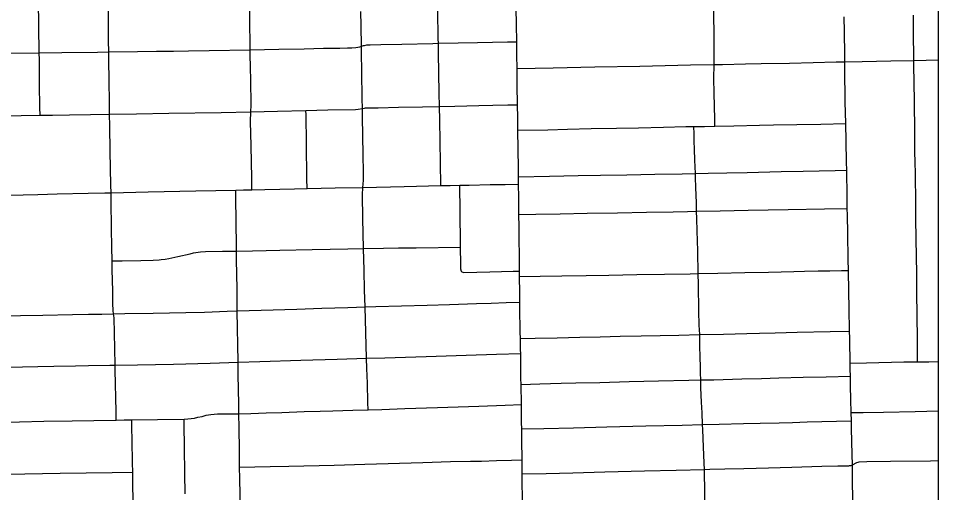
# Model space of a CAD drawing. Extents: x -59 to 82, y -3 to 49.
# Drawn here: x -9.229 to -8.279, y 34.284 to 34.774 of the extents above; entities that cross this region are included whole.
import ezdxf

# ---------------------------------------------------------------- set-up
doc = ezdxf.new("R2010")
doc.units = 0
for name, color, linetype in [('GM_X_City_Street', 7, 'Continuous'), ('GM_X_Corporation', 7, 'Continuous'), ('GM_X_County_Road', 7, 'Continuous'), ('SH_Data', 7, 'Continuous')]:
    doc.layers.add(name, color=color, linetype=linetype)

msp = doc.modelspace()

# ---------------------------------------------------------------- linework, layer by layer
at = {"layer": 'GM_X_City_Street'}
for points in [[(-9.20678, 34.67374), (-9.20689, 34.68155), (-9.20713, 34.70564), (-9.20737, 34.73077), (-9.20773, 34.7382), (-9.20817, 34.79273)], [(-9.12799, 34.35874), (-9.12818, 34.36776), (-9.1291, 34.41021), (-9.12921, 34.41549), (-9.12952, 34.43263), (-9.13018, 34.46427), (-9.13073, 34.46853), (-9.1311, 34.47209), (-9.13139, 34.47903), (-9.13155, 34.49187), (-9.1321, 34.51418), (-9.13232, 34.52323), (-9.13254, 34.53746), (-9.13284, 34.55663), (-9.13329, 34.58507), (-9.13338, 34.59359), (-9.13353, 34.60154), (-9.13418, 34.63654), (-9.13467, 34.66229), (-9.1349, 34.67468), (-9.13507, 34.68695), (-9.13538, 34.70974), (-9.13567, 34.73062), (-9.13579, 34.73911), (-9.13589, 34.75055), (-9.13616, 34.77274), (-9.13641, 34.79339)], [(-8.98792, 34.59667), (-8.98809, 34.60858), (-8.98881, 34.64193), (-8.98935, 34.66711), (-8.98903, 34.67721), (-8.98873, 34.68393), (-8.98911, 34.7103), (-8.98932, 34.72282), (-8.98959, 34.73682), (-8.98971, 34.74142), (-8.98981, 34.74884), (-8.99006, 34.76731), (-8.99049, 34.79776)], [(-8.86776, 34.36935), (-8.86799, 34.37674), (-8.86862, 34.39678), (-8.86908, 34.41187), (-8.86942, 34.42255), (-8.87023, 34.44927), (-8.87104, 34.47564), (-8.87151, 34.49309), (-8.87207, 34.51353), (-8.87267, 34.53585), (-8.8732, 34.567), (-8.87369, 34.5914), (-8.87316, 34.59916), (-8.87293, 34.60242), (-8.87257, 34.60668), (-8.87272, 34.61745), (-8.87289, 34.63038), (-8.87322, 34.65485), (-8.87351, 34.66948), (-8.87373, 34.68081), (-8.87388, 34.69102), (-8.87428, 34.71847), (-8.87457, 34.73835), (-8.87466, 34.74494), (-8.87509, 34.76598), (-8.87528, 34.78088)], [(-8.79281, 34.60094), (-8.79318, 34.62453), (-8.79388, 34.66876), (-8.79415, 34.68272), (-8.79439, 34.6964), (-8.79476, 34.71752), (-8.79511, 34.73767), (-8.79529, 34.74801), (-8.79539, 34.75253), (-8.79585, 34.78235)], [(-8.50981, 34.66228), (-8.50988, 34.66954), (-8.51047, 34.69637), (-8.51063, 34.7115), (-8.51036, 34.72606), (-8.51025, 34.7308), (-8.51035, 34.74585), (-8.51046, 34.76178), (-8.51063, 34.77252), (-8.51078, 34.78125)], [(-8.36994, 34.41749), (-8.37003, 34.42504), (-8.37018, 34.43377), (-8.37036, 34.44329), (-8.37049, 34.45054), (-8.37097, 34.47398), (-8.37134, 34.49146), (-8.37179, 34.51322), (-8.37212, 34.52448), (-8.3725, 34.55164), (-8.37277, 34.57043), (-8.37295, 34.57739), (-8.37304, 34.58612), (-8.37319, 34.59658), (-8.37337, 34.60971), (-8.37351, 34.61679), (-8.37369, 34.6253), (-8.37416, 34.64692), (-8.37456, 34.66518), (-8.37506, 34.68747), (-8.37536, 34.72179), (-8.37543, 34.72896), (-8.37552, 34.73597), (-8.3758, 34.75973), (-8.37599, 34.77537)], [(-8.30026, 34.41892), (-8.30044, 34.44249), (-8.30067, 34.46664), (-8.3009, 34.49062), (-8.30118, 34.50985), (-8.30172, 34.54597), (-8.30199, 34.56717), (-8.30219, 34.58164), (-8.30226, 34.59362), (-8.30245, 34.60253), (-8.30254, 34.613), (-8.30277, 34.62541), (-8.30301, 34.63567), (-8.30313, 34.65702), (-8.3036, 34.68738), (-8.30392, 34.70789), (-8.30406, 34.72459), (-8.30405, 34.73034), (-8.30421, 34.73831), (-8.30441, 34.75293), (-8.30467, 34.77706)], [(-9.2476, 34.67316), (-9.22639, 34.67346), (-9.20678, 34.67374), (-9.19374, 34.67391), (-9.17641, 34.67413), (-9.15469, 34.67442), (-9.1349, 34.67468), (-9.10712, 34.67517), (-9.07379, 34.67574), (-9.01981, 34.67668), (-8.98903, 34.67721), (-8.96136, 34.67788), (-8.93221, 34.67859), (-8.90948, 34.6791), (-8.88093, 34.67974), (-8.87825, 34.67997), (-8.87373, 34.68081), (-8.87157, 34.68109), (-8.87049, 34.68117), (-8.85754, 34.68143), (-8.83648, 34.68186), (-8.81183, 34.68236), (-8.79415, 34.68272), (-8.77834, 34.68309), (-8.75349, 34.68366), (-8.73909, 34.68399), (-8.72359, 34.68432), (-8.7135, 34.68459)], [(-8.9309, 34.59793), (-8.93101, 34.60813), (-8.93152, 34.64453), (-8.9319, 34.67426), (-8.93221, 34.67859)], [(-8.71319, 34.65841), (-8.68221, 34.65875), (-8.66193, 34.65916), (-8.63732, 34.65997), (-8.61135, 34.66041), (-8.58853, 34.66078), (-8.56289, 34.66131), (-8.53968, 34.66192), (-8.53133, 34.66194), (-8.52037, 34.66211), (-8.50981, 34.66228), (-8.48995, 34.66271), (-8.46369, 34.66327), (-8.44915, 34.66368), (-8.42497, 34.6642), (-8.40018, 34.66458), (-8.37456, 34.66518)], [(-8.5199, 34.26122), (-8.52011, 34.2902), (-8.52035, 34.29995), (-8.52054, 34.30777), (-8.5207, 34.31414), (-8.52143, 34.33116), (-8.52209, 34.34856), (-8.52235, 34.3542), (-8.52288, 34.36625), (-8.52337, 34.37723), (-8.52403, 34.39201), (-8.52427, 34.40015), (-8.52446, 34.40731), (-8.52466, 34.41479), (-8.52486, 34.4227), (-8.52519, 34.43642), (-8.52537, 34.44719), (-8.52584, 34.45693), (-8.52614, 34.47113), (-8.52671, 34.49886), (-8.52689, 34.51021), (-8.52706, 34.51591), (-8.52728, 34.52707), (-8.5274, 34.53366), (-8.52774, 34.54388), (-8.52804, 34.55436), (-8.52829, 34.56675), (-8.52858, 34.57458), (-8.52879, 34.5833), (-8.5292, 34.5992), (-8.52952, 34.60934), (-8.52975, 34.61349), (-8.53027, 34.62736), (-8.53068, 34.63868), (-8.5309, 34.647), (-8.53111, 34.65464), (-8.53133, 34.66194)], [(-8.71253, 34.61001), (-8.68043, 34.61063), (-8.65072, 34.61128), (-8.62773, 34.61167), (-8.60048, 34.61206), (-8.57178, 34.61264), (-8.54337, 34.61315), (-8.52975, 34.61349), (-8.51662, 34.6138), (-8.49745, 34.61431), (-8.47649, 34.61467), (-8.44103, 34.6154), (-8.41859, 34.61577), (-8.38541, 34.61651), (-8.37351, 34.61679)], [(-9.23948, 34.59121), (-9.20903, 34.59196), (-9.189, 34.59244), (-9.15694, 34.59311), (-9.13965, 34.59343), (-9.13338, 34.59359), (-9.09489, 34.59447), (-9.04594, 34.59554), (-9.00442, 34.5963), (-8.99649, 34.59647), (-8.98792, 34.59667), (-8.97467, 34.59696), (-8.95889, 34.59731), (-8.94376, 34.59764), (-8.9309, 34.59793), (-8.90182, 34.59855), (-8.87316, 34.59916), (-8.83061, 34.6001), (-8.79281, 34.60094), (-8.78295, 34.60115), (-8.77308, 34.60137), (-8.76341, 34.60155), (-8.74177, 34.60196), (-8.72614, 34.60228), (-8.71244, 34.6026)], [(-8.76972, 34.51135), (-8.77065, 34.51167), (-8.77111, 34.51197), (-8.77133, 34.51225), (-8.77152, 34.51255), (-8.77168, 34.51287), (-8.77186, 34.51363), (-8.77194, 34.51471), (-8.77204, 34.51974), (-8.77233, 34.53753), (-8.77244, 34.54957), (-8.77267, 34.56501), (-8.77288, 34.5809), (-8.77307, 34.5948), (-8.77308, 34.60137)], [(-8.99981, 34.26449), (-9.0004, 34.29839), (-9.00055, 34.31019), (-9.00084, 34.32765), (-9.00117, 34.35081), (-9.00138, 34.36528), (-9.00155, 34.37562), (-9.00204, 34.40534), (-9.00222, 34.41845), (-9.00239, 34.43687), (-9.00267, 34.45321), (-9.00295, 34.47153), (-9.00327, 34.49402), (-9.00371, 34.52453), (-9.00386, 34.53336), (-9.00395, 34.5385), (-9.00435, 34.58856), (-9.00442, 34.5963)], [(-8.71211, 34.5712), (-8.69473, 34.57132), (-8.66953, 34.57174), (-8.64166, 34.57236), (-8.61037, 34.57277), (-8.58041, 34.5734), (-8.55285, 34.57376), (-8.53791, 34.57417), (-8.52858, 34.57458), (-8.50412, 34.57483), (-8.4752, 34.57563), (-8.43405, 34.57632), (-8.39629, 34.57695), (-8.37295, 34.57739)], [(-9.13232, 34.52323), (-9.12181, 34.52341), (-9.1027, 34.52373), (-9.08974, 34.52405), (-9.08368, 34.52438), (-9.08167, 34.52456), (-9.07764, 34.52505), (-9.07361, 34.52569), (-9.06453, 34.52763), (-9.05158, 34.53062), (-9.04809, 34.53137), (-9.04107, 34.53244), (-9.03576, 34.53285), (-9.01829, 34.53321), (-9.00386, 34.53336), (-8.98716, 34.53374), (-8.95891, 34.53432), (-8.92573, 34.53484), (-8.90712, 34.53523), (-8.88879, 34.53554), (-8.87267, 34.53585), (-8.85206, 34.53623), (-8.83632, 34.53654), (-8.81819, 34.53677), (-8.77233, 34.53753)], [(-8.71137, 34.50725), (-8.69028, 34.50753), (-8.6678, 34.50783), (-8.64276, 34.5082), (-8.61923, 34.50862), (-8.59023, 34.50903), (-8.56186, 34.50955), (-8.5353, 34.50986), (-8.52689, 34.51021), (-8.50676, 34.51046), (-8.47859, 34.51121), (-8.45418, 34.51168), (-8.42799, 34.51214), (-8.41704, 34.51242), (-8.40315, 34.51283), (-8.39078, 34.51297), (-8.37886, 34.51324), (-8.37179, 34.51322)], [(-8.76972, 34.51135), (-8.75547, 34.51157), (-8.74223, 34.51178), (-8.718, 34.51243), (-8.71143, 34.51259)], [(-9.2794, 34.46562), (-9.22682, 34.46665), (-9.20371, 34.46714), (-9.17314, 34.46774), (-9.15679, 34.46806), (-9.14301, 34.46832), (-9.13073, 34.46853), (-9.11908, 34.46877), (-9.08978, 34.46937), (-9.05598, 34.46998), (-9.0369, 34.47033), (-9.01358, 34.4712), (-9.00295, 34.47153), (-8.97825, 34.47224), (-8.94155, 34.47341), (-8.91555, 34.47423), (-8.8889, 34.47507), (-8.87104, 34.47564), (-8.85982, 34.47598), (-8.83333, 34.47678), (-8.80698, 34.47758), (-8.78379, 34.47832), (-8.75596, 34.4792), (-8.74083, 34.47966), (-8.72522, 34.48012), (-8.71104, 34.48053)], [(-8.71054, 34.44297), (-8.69515, 34.4432), (-8.67241, 34.44363), (-8.64921, 34.44433), (-8.62806, 34.4448), (-8.60763, 34.44539), (-8.58587, 34.44587), (-8.56602, 34.4461), (-8.54694, 34.44659), (-8.52537, 34.44719), (-8.50091, 34.4476), (-8.47663, 34.44816), (-8.46367, 34.44849), (-8.44725, 34.44905), (-8.42475, 34.44963), (-8.39055, 34.45027), (-8.37049, 34.45054)], [(-9.31835, 34.41187), (-9.30705, 34.41192), (-9.28866, 34.41231), (-9.2569, 34.413), (-9.2091, 34.41397), (-9.19264, 34.4143), (-9.16999, 34.41471), (-9.15673, 34.41499), (-9.13459, 34.41535), (-9.12921, 34.41549), (-9.10624, 34.41587), (-9.06905, 34.41662), (-9.03094, 34.41766), (-9.00222, 34.41845), (-8.97983, 34.41923), (-8.93737, 34.42055), (-8.89974, 34.42173), (-8.86942, 34.42255), (-8.85051, 34.42321), (-8.80802, 34.42459), (-8.76644, 34.4257), (-8.73531, 34.42671), (-8.71027, 34.42764)], [(-8.36994, 34.41749), (-8.35316, 34.41791), (-8.3146, 34.41882), (-8.30026, 34.41892), (-8.28863, 34.41906), (-8.27858, 34.41919)], [(-8.36971, 34.40408), (-8.36983, 34.41118), (-8.36994, 34.41749)], [(-8.70984, 34.39565), (-8.69034, 34.39621), (-8.66861, 34.39685), (-8.65322, 34.39715), (-8.62852, 34.39766), (-8.59822, 34.39848), (-8.56804, 34.39927), (-8.53645, 34.39993), (-8.52427, 34.40015), (-8.51064, 34.40048), (-8.48192, 34.40127), (-8.46163, 34.4016), (-8.44358, 34.40245), (-8.4184, 34.40304), (-8.39465, 34.40356), (-8.36971, 34.40408)], [(-8.36706, 34.26284), (-8.36722, 34.28113), (-8.36737, 34.29175), (-8.36757, 34.30654), (-8.36757, 34.31251), (-8.36786, 34.32335), (-8.36856, 34.34989), (-8.36872, 34.35794), (-8.36882, 34.36644), (-8.36915, 34.37954), (-8.36952, 34.39444), (-8.36971, 34.40408)], [(-9.11203, 34.35894), (-9.08524, 34.35931), (-9.05795, 34.35968), (-9.05414, 34.35987), (-9.05061, 34.36029), (-9.04712, 34.36089), (-9.04365, 34.36167), (-9.03933, 34.36259), (-9.03506, 34.36372), (-9.03274, 34.36431), (-9.03018, 34.36461), (-9.02335, 34.36504), (-9.01312, 34.36515), (-9.00138, 34.36528), (-8.98905, 34.36564), (-8.97303, 34.3662), (-8.95697, 34.36673), (-8.93387, 34.36749), (-8.91738, 34.36796), (-8.90433, 34.36832), (-8.88362, 34.3689), (-8.86776, 34.36935), (-8.8537, 34.36981), (-8.83008, 34.37063), (-8.79602, 34.37182), (-8.75361, 34.37328), (-8.72644, 34.37424), (-8.70959, 34.37481)], [(-8.36882, 34.36644), (-8.35637, 34.3666), (-8.33554, 34.36704), (-8.30284, 34.36755), (-8.27858, 34.36816)], [(-9.25678, 34.35664), (-9.22785, 34.35703), (-9.20277, 34.35748), (-9.17359, 34.35801), (-9.15105, 34.35837), (-9.12799, 34.35874)], [(-9.12799, 34.35874), (-9.11973, 34.35884), (-9.11203, 34.35894)], [(-9.1103, 34.1885), (-9.10956, 34.19491), (-9.10942, 34.20151), (-9.10971, 34.21868), (-9.10992, 34.23121), (-9.11001, 34.24287), (-9.1101, 34.25111), (-9.11043, 34.27279), (-9.11078, 34.29532), (-9.11089, 34.3049), (-9.11112, 34.31473), (-9.11163, 34.33786), (-9.11188, 34.35093), (-9.11203, 34.35894)], [(-9.0567, 34.28263), (-9.05703, 34.30367), (-9.05746, 34.33038), (-9.05786, 34.35424), (-9.05795, 34.35968)], [(-8.70924, 34.3496), (-8.68627, 34.34997), (-8.65568, 34.35077), (-8.62122, 34.35179), (-8.58115, 34.35271), (-8.54359, 34.35333), (-8.52235, 34.3542), (-8.50511, 34.35457), (-8.48015, 34.3551), (-8.463, 34.35553), (-8.44331, 34.35604), (-8.42946, 34.35639), (-8.41436, 34.35678), (-8.38415, 34.35763), (-8.36872, 34.35794)], [(-9.00055, 34.31019), (-8.9689, 34.31066), (-8.9496, 34.31113), (-8.90276, 34.31233), (-8.87121, 34.31325), (-8.84704, 34.31405), (-8.83538, 34.31429), (-8.81123, 34.31506), (-8.78267, 34.31588), (-8.76208, 34.31635), (-8.75078, 34.31646), (-8.73534, 34.31704), (-8.7198, 34.31731), (-8.70883, 34.31775)], [(-8.70874, 34.30319), (-8.68406, 34.30365), (-8.65629, 34.30431), (-8.62347, 34.30512), (-8.58225, 34.30617), (-8.54953, 34.30702), (-8.52054, 34.30777), (-8.51481, 34.30794), (-8.4995, 34.30825), (-8.47968, 34.30882), (-8.45415, 34.30936), (-8.43001, 34.31025), (-8.39921, 34.31102), (-8.3827, 34.31136), (-8.3713, 34.31162), (-8.37051, 34.31169), (-8.36973, 34.31181), (-8.36896, 34.31197), (-8.36757, 34.31251), (-8.36291, 34.31476), (-8.36175, 34.31538), (-8.36058, 34.31567), (-8.35262, 34.3159), (-8.3284, 34.31621), (-8.28691, 34.31674), (-8.27858, 34.31688)], [(-9.2407, 34.30292), (-9.18602, 34.30384), (-9.13239, 34.30468), (-9.11089, 34.3049)]]:
    msp.add_lwpolyline(points, dxfattribs=at)
at = {"layer": 'GM_X_Corporation'}
msp.add_lwpolyline([(-11.06363, 33.58128), (-10.8923, 33.58537), (-10.89553, 33.32934), (-10.89316, 33.08278), (-10.77266, 33.08823), (-10.60325, 33.0942), (-10.45125, 33.09846), (-10.13784, 33.11031), (-9.95572, 33.10815), (-9.96222, 33.613), (-9.31581, 33.62619), (-9.00838, 33.63414), (-8.70912, 33.63469), (-8.70031, 33.63499), (-8.36612, 33.64648), (-8.35786, 33.18085), (-8.27858, 33.17959), (-8.27858, 35.34818), (-15.07858, 35.34818)], dxfattribs=at)
at = {"layer": 'GM_X_County_Road'}
for points in [[(-8.71438, 34.74967), (-8.71459, 34.76758), (-8.71478, 34.78438), (-8.71499, 34.80171), (-8.71516, 34.81517), (-8.71559, 34.846), (-8.716, 34.87515), (-8.71684, 34.94276), (-8.71703, 34.95815), (-8.71723, 34.97602), (-8.71754, 35.00374), (-8.71762, 35.01348), (-8.71786, 35.02912), (-8.71818, 35.05296), (-8.71853, 35.07985), (-8.71911, 35.11743), (-8.7197, 35.15729)], [(-9.23965, 34.73773), (-9.20773, 34.7382), (-9.18417, 34.73853), (-9.14737, 34.73894), (-9.13579, 34.73911), (-9.10595, 34.73951), (-9.08658, 34.73977), (-9.06891, 34.74001), (-9.0533, 34.74025), (-9.03212, 34.74058), (-8.98971, 34.74142), (-8.96008, 34.74199), (-8.93383, 34.74241), (-8.9139, 34.74286), (-8.89721, 34.74313), (-8.88918, 34.74331), (-8.88473, 34.74342), (-8.88071, 34.74371), (-8.87842, 34.74399), (-8.87651, 34.74437), (-8.87466, 34.74494), (-8.87271, 34.7456), (-8.87172, 34.74585), (-8.86907, 34.74626), (-8.86579, 34.74653), (-8.85475, 34.7468), (-8.83305, 34.74725), (-8.80114, 34.74791), (-8.79529, 34.74801), (-8.77472, 34.74857), (-8.75481, 34.74888), (-8.72395, 34.74955), (-8.71438, 34.74967)], [(-8.71403, 34.72189), (-8.71421, 34.7358), (-8.71438, 34.74967)], [(-8.71403, 34.72189), (-8.6766, 34.72264), (-8.63362, 34.72357), (-8.58711, 34.7245), (-8.5347, 34.72571), (-8.51036, 34.72606), (-8.50164, 34.72621), (-8.47815, 34.72684), (-8.462, 34.72711), (-8.43272, 34.72765), (-8.40808, 34.72825), (-8.38427, 34.72878), (-8.3774, 34.72892)], [(-8.3774, 34.72892), (-8.37543, 34.72896), (-8.35755, 34.72925), (-8.32778, 34.72986), (-8.30405, 34.73034), (-8.27858, 34.7308)], [(-8.70833, 34.27319), (-8.70864, 34.29937), (-8.70874, 34.30319), (-8.70883, 34.31775), (-8.7089, 34.32294), (-8.70905, 34.33298), (-8.70923, 34.3448), (-8.70924, 34.3496), (-8.70936, 34.35624), (-8.70946, 34.36966), (-8.70959, 34.37481), (-8.70984, 34.39565), (-8.70995, 34.40181), (-8.71004, 34.41187), (-8.71022, 34.4218), (-8.71027, 34.42764), (-8.71041, 34.43142), (-8.7105, 34.43902), (-8.71054, 34.44297), (-8.71065, 34.44968), (-8.71102, 34.47498), (-8.71104, 34.48053), (-8.7112, 34.48579), (-8.71129, 34.49515), (-8.7114, 34.50229), (-8.71137, 34.50725), (-8.71143, 34.51259), (-8.7116, 34.53111), (-8.71175, 34.54274), (-8.71193, 34.55825), (-8.71211, 34.5712), (-8.71229, 34.58865), (-8.71244, 34.6026), (-8.71253, 34.61001), (-8.71265, 34.61911), (-8.71292, 34.63857), (-8.71319, 34.65841), (-8.71334, 34.67092), (-8.7135, 34.68459), (-8.71378, 34.70467), (-8.71403, 34.72189)]]:
    msp.add_lwpolyline(points, dxfattribs=at)
at = {"layer": 'SH_Data'}
msp.add_lwpolyline([(-15.07858, 28.54818), (-8.27858, 28.54818), (-8.27858, 35.34818), (-15.07858, 35.34818)], close=True, dxfattribs=at)

doc.saveas('drawing.dxf')
